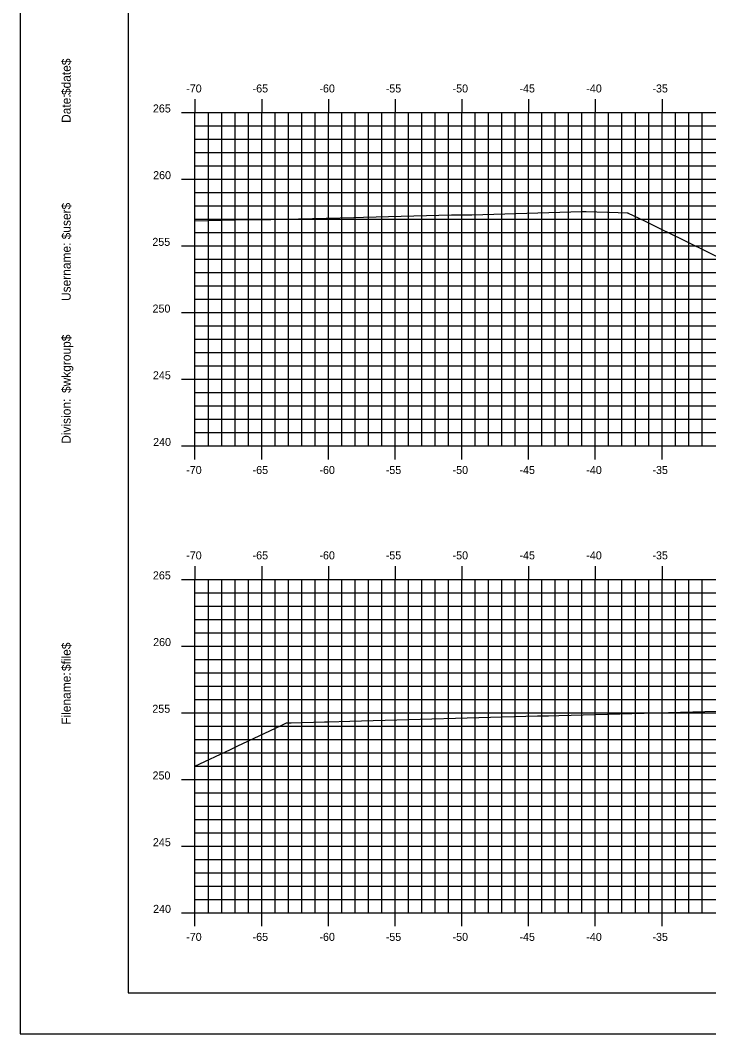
# Model space of a CAD drawing. Extents: x 1168600 to 1177589, y 610178 to 611246.
# Drawn here: x 1174880.5 to 1174932.1, y 610900.5 to 610976.5 of the extents above; entities that cross this region are included whole.
import ezdxf

# ---------------------------------------------------------------- set-up
doc = ezdxf.new("R2010")
doc.units = 0
for name, color, linetype in [('_Station Equation', 7, 'Continuous'), ('BORDER', 7, 'Continuous'), ('H_V ANNOTATION', 7, 'Continuous'), ('MAJOR', 7, 'Continuous'), ('MINOR', 7, 'Continuous'), ('PLOT BOUNDARY', 7, 'Continuous')]:
    doc.layers.add(name, color=color, linetype=linetype)

msp = doc.modelspace()

# ---------------------------------------------------------------- linework, layer by layer
at = {"layer": '_Station Equation'}
for points in [[(1174893.637, 610961.473), (1174896.68, 610961.549), (1174899.317, 610961.566), (1174905.541, 610961.73), (1174906.257, 610961.744), (1174912.865, 610961.919), (1174914.387, 610961.931), (1174922.637, 610962.161), (1174922.945, 610962.168), (1174924.546, 610962.121), (1174924.688, 610962.117), (1174926.031, 610962.077), (1174926.074, 610962.076), (1174926.112, 610962.057), (1174927.317, 610961.466), (1174927.419, 610961.417), (1174928.871, 610960.705), (1174928.953, 610960.665), (1174933.616, 610958.382)], [(1174893.637, 610920.591), (1174896.3, 610921.85), (1174896.855, 610922.112), (1174897.221, 610922.285), (1174900.093, 610923.642), (1174900.505, 610923.837), (1174900.848, 610923.846), (1174903.337, 610923.915), (1174903.606, 610923.922), (1174905.232, 610923.966), (1174919.294, 610924.355), (1174920.14, 610924.377), (1174920.916, 610924.398), (1174936.417, 610924.828)]]:
    msp.add_lwpolyline(points, dxfattribs=at)
at = {"layer": 'BORDER'}
for p, q in [((1174888.637, 611008.596), (1174888.637, 610903.596)), ((1174888.637, 610903.596), (1175048.637, 610903.596))]:
    msp.add_line(p, q, dxfattribs=at)
at = {"layer": 'MAJOR'}
for p, q in [((1174893.637, 610970.598), (1174893.637, 610969.596)), ((1174898.637, 610970.598), (1174898.637, 610969.596)), ((1174903.637, 610970.598), (1174903.637, 610969.596)), ((1174908.637, 610970.598), (1174908.637, 610969.596)), ((1174913.637, 610970.598), (1174913.637, 610969.596)), ((1174918.637, 610970.598), (1174918.637, 610969.596)), ((1174923.637, 610970.598), (1174923.637, 610969.596)), ((1174928.637, 610970.598), (1174928.637, 610969.596)), ((1174892.635, 610969.596), (1174893.637, 610969.596)), ((1174893.637, 610969.596), (1175033.637, 610969.596)), ((1174893.637, 610944.596), (1174893.637, 610969.596)), ((1174893.637, 610944.596), (1174893.637, 610969.596)), ((1174893.637, 610969.596), (1175033.637, 610969.596)), ((1174898.637, 610944.596), (1174898.637, 610969.596)), ((1174903.637, 610944.596), (1174903.637, 610969.596)), ((1174908.637, 610944.596), (1174908.637, 610969.596)), ((1174913.637, 610944.596), (1174913.637, 610969.596)), ((1174918.637, 610944.596), (1174918.637, 610969.596)), ((1174923.637, 610944.596), (1174923.637, 610969.596)), ((1174928.637, 610944.596), (1174928.637, 610969.596)), ((1174892.635, 610964.596), (1174893.637, 610964.596)), ((1174893.637, 610964.596), (1175033.637, 610964.596)), ((1174892.635, 610959.596), (1174893.637, 610959.596)), ((1174893.637, 610959.596), (1175033.637, 610959.596)), ((1174892.635, 610954.596), (1174893.637, 610954.596)), ((1174893.637, 610954.596), (1175033.637, 610954.596)), ((1174892.635, 610949.596), (1174893.637, 610949.596)), ((1174893.637, 610949.596), (1175033.637, 610949.596)), ((1174892.635, 610944.596), (1174893.637, 610944.596)), ((1174893.637, 610944.596), (1175033.637, 610944.596)), ((1174893.637, 610944.596), (1175033.637, 610944.596)), ((1174893.637, 610943.594), (1174893.637, 610944.596)), ((1174898.637, 610943.594), (1174898.637, 610944.596)), ((1174903.637, 610943.594), (1174903.637, 610944.596)), ((1174908.637, 610943.594), (1174908.637, 610944.596)), ((1174913.637, 610943.594), (1174913.637, 610944.596)), ((1174918.637, 610943.594), (1174918.637, 610944.596)), ((1174923.637, 610943.594), (1174923.637, 610944.596)), ((1174928.637, 610943.594), (1174928.637, 610944.596)), ((1174893.637, 610935.598), (1174893.637, 610934.596)), ((1174898.637, 610935.598), (1174898.637, 610934.596)), ((1174903.637, 610935.598), (1174903.637, 610934.596)), ((1174908.637, 610935.598), (1174908.637, 610934.596)), ((1174913.637, 610935.598), (1174913.637, 610934.596)), ((1174918.637, 610935.598), (1174918.637, 610934.596)), ((1174923.637, 610935.598), (1174923.637, 610934.596)), ((1174928.637, 610935.598), (1174928.637, 610934.596)), ((1174892.635, 610934.596), (1174893.637, 610934.596)), ((1174893.637, 610934.596), (1175033.637, 610934.596)), ((1174893.637, 610909.596), (1174893.637, 610934.596)), ((1174893.637, 610909.596), (1174893.637, 610934.596)), ((1174893.637, 610934.596), (1175033.637, 610934.596)), ((1174898.637, 610909.596), (1174898.637, 610934.596)), ((1174903.637, 610909.596), (1174903.637, 610934.596)), ((1174908.637, 610909.596), (1174908.637, 610934.596)), ((1174913.637, 610909.596), (1174913.637, 610934.596)), ((1174918.637, 610909.596), (1174918.637, 610934.596)), ((1174923.637, 610909.596), (1174923.637, 610934.596)), ((1174928.637, 610909.596), (1174928.637, 610934.596)), ((1174892.635, 610929.596), (1174893.637, 610929.596)), ((1174893.637, 610929.596), (1175033.637, 610929.596)), ((1174892.635, 610924.596), (1174893.637, 610924.596)), ((1174893.637, 610924.596), (1175033.637, 610924.596)), ((1174892.635, 610919.596), (1174893.637, 610919.596)), ((1174893.637, 610919.596), (1175033.637, 610919.596)), ((1174892.635, 610914.596), (1174893.637, 610914.596)), ((1174893.637, 610914.596), (1175033.637, 610914.596)), ((1174892.635, 610909.596), (1174893.637, 610909.596)), ((1174893.637, 610909.596), (1175033.637, 610909.596)), ((1174893.637, 610909.596), (1175033.637, 610909.596)), ((1174893.637, 610908.594), (1174893.637, 610909.596)), ((1174898.637, 610908.594), (1174898.637, 610909.596)), ((1174903.637, 610908.594), (1174903.637, 610909.596)), ((1174908.637, 610908.594), (1174908.637, 610909.596)), ((1174913.637, 610908.594), (1174913.637, 610909.596)), ((1174918.637, 610908.594), (1174918.637, 610909.596)), ((1174923.637, 610908.594), (1174923.637, 610909.596)), ((1174928.637, 610908.594), (1174928.637, 610909.596))]:
    msp.add_line(p, q, dxfattribs=at)
at = {"layer": 'MINOR'}
for p, q in [((1174894.637, 610944.596), (1174894.637, 610969.596)), ((1174895.637, 610944.596), (1174895.637, 610969.596)), ((1174896.637, 610944.596), (1174896.637, 610969.596)), ((1174897.637, 610944.596), (1174897.637, 610969.596)), ((1174899.637, 610944.596), (1174899.637, 610969.596)), ((1174900.637, 610944.596), (1174900.637, 610969.596)), ((1174901.637, 610944.596), (1174901.637, 610969.596)), ((1174902.637, 610944.596), (1174902.637, 610969.596)), ((1174904.637, 610944.596), (1174904.637, 610969.596)), ((1174905.637, 610944.596), (1174905.637, 610969.596)), ((1174906.637, 610944.596), (1174906.637, 610969.596)), ((1174907.637, 610944.596), (1174907.637, 610969.596)), ((1174909.637, 610944.596), (1174909.637, 610969.596)), ((1174910.637, 610944.596), (1174910.637, 610969.596)), ((1174911.637, 610944.596), (1174911.637, 610969.596)), ((1174912.637, 610944.596), (1174912.637, 610969.596)), ((1174914.637, 610944.596), (1174914.637, 610969.596)), ((1174915.637, 610944.596), (1174915.637, 610969.596)), ((1174916.637, 610944.596), (1174916.637, 610969.596)), ((1174917.637, 610944.596), (1174917.637, 610969.596)), ((1174919.637, 610944.596), (1174919.637, 610969.596)), ((1174920.637, 610944.596), (1174920.637, 610969.596)), ((1174921.637, 610944.596), (1174921.637, 610969.596)), ((1174922.637, 610944.596), (1174922.637, 610969.596)), ((1174924.637, 610944.596), (1174924.637, 610969.596)), ((1174925.637, 610944.596), (1174925.637, 610969.596)), ((1174926.637, 610944.596), (1174926.637, 610969.596)), ((1174927.637, 610944.596), (1174927.637, 610969.596)), ((1174929.637, 610944.596), (1174929.637, 610969.596)), ((1174930.637, 610944.596), (1174930.637, 610969.596)), ((1174931.637, 610944.596), (1174931.637, 610969.596)), ((1174893.637, 610968.596), (1175033.637, 610968.596)), ((1174893.637, 610968.596), (1174894.639, 610968.596)), ((1174893.637, 610967.596), (1175033.637, 610967.596)), ((1174893.637, 610967.596), (1174894.639, 610967.596)), ((1174893.637, 610966.596), (1175033.637, 610966.596)), ((1174893.637, 610966.596), (1174894.639, 610966.596)), ((1174893.637, 610965.596), (1175033.637, 610965.596)), ((1174893.637, 610965.596), (1174894.639, 610965.596)), ((1174893.637, 610963.596), (1175033.637, 610963.596)), ((1174893.637, 610963.596), (1174894.639, 610963.596)), ((1174893.637, 610962.596), (1175033.637, 610962.596)), ((1174893.637, 610962.596), (1174894.639, 610962.596)), ((1174893.637, 610961.596), (1175033.637, 610961.596)), ((1174893.637, 610961.596), (1174894.639, 610961.596)), ((1174893.637, 610960.596), (1175033.637, 610960.596)), ((1174893.637, 610960.596), (1174894.639, 610960.596)), ((1174893.637, 610958.596), (1175033.637, 610958.596)), ((1174893.637, 610958.596), (1174894.639, 610958.596)), ((1174893.637, 610957.596), (1175033.637, 610957.596)), ((1174893.637, 610957.596), (1174894.639, 610957.596)), ((1174893.637, 610956.596), (1175033.637, 610956.596)), ((1174893.637, 610956.596), (1174894.639, 610956.596)), ((1174893.637, 610955.596), (1175033.637, 610955.596)), ((1174893.637, 610955.596), (1174894.639, 610955.596)), ((1174893.637, 610953.596), (1175033.637, 610953.596)), ((1174893.637, 610953.596), (1174894.639, 610953.596)), ((1174893.637, 610952.596), (1175033.637, 610952.596)), ((1174893.637, 610952.596), (1174894.639, 610952.596)), ((1174893.637, 610951.596), (1175033.637, 610951.596)), ((1174893.637, 610951.596), (1174894.639, 610951.596)), ((1174893.637, 610950.596), (1175033.637, 610950.596)), ((1174893.637, 610950.596), (1174894.639, 610950.596)), ((1174893.637, 610948.596), (1175033.637, 610948.596)), ((1174893.637, 610948.596), (1174894.639, 610948.596)), ((1174893.637, 610947.596), (1175033.637, 610947.596)), ((1174893.637, 610947.596), (1174894.639, 610947.596)), ((1174893.637, 610946.596), (1175033.637, 610946.596)), ((1174893.637, 610946.596), (1174894.639, 610946.596)), ((1174893.637, 610945.596), (1175033.637, 610945.596)), ((1174893.637, 610945.596), (1174894.639, 610945.596)), ((1174894.637, 610909.596), (1174894.637, 610934.596)), ((1174895.637, 610909.596), (1174895.637, 610934.596)), ((1174896.637, 610909.596), (1174896.637, 610934.596)), ((1174897.637, 610909.596), (1174897.637, 610934.596)), ((1174899.637, 610909.596), (1174899.637, 610934.596)), ((1174900.637, 610909.596), (1174900.637, 610934.596)), ((1174901.637, 610909.596), (1174901.637, 610934.596)), ((1174902.637, 610909.596), (1174902.637, 610934.596)), ((1174904.637, 610909.596), (1174904.637, 610934.596)), ((1174905.637, 610909.596), (1174905.637, 610934.596)), ((1174906.637, 610909.596), (1174906.637, 610934.596)), ((1174907.637, 610909.596), (1174907.637, 610934.596)), ((1174909.637, 610909.596), (1174909.637, 610934.596)), ((1174910.637, 610909.596), (1174910.637, 610934.596)), ((1174911.637, 610909.596), (1174911.637, 610934.596)), ((1174912.637, 610909.596), (1174912.637, 610934.596)), ((1174914.637, 610909.596), (1174914.637, 610934.596)), ((1174915.637, 610909.596), (1174915.637, 610934.596)), ((1174916.637, 610909.596), (1174916.637, 610934.596)), ((1174917.637, 610909.596), (1174917.637, 610934.596)), ((1174919.637, 610909.596), (1174919.637, 610934.596)), ((1174920.637, 610909.596), (1174920.637, 610934.596)), ((1174921.637, 610909.596), (1174921.637, 610934.596)), ((1174922.637, 610909.596), (1174922.637, 610934.596)), ((1174924.637, 610909.596), (1174924.637, 610934.596)), ((1174925.637, 610909.596), (1174925.637, 610934.596)), ((1174926.637, 610909.596), (1174926.637, 610934.596)), ((1174927.637, 610909.596), (1174927.637, 610934.596)), ((1174929.637, 610909.596), (1174929.637, 610934.596)), ((1174930.637, 610909.596), (1174930.637, 610934.596)), ((1174931.637, 610909.596), (1174931.637, 610934.596)), ((1174893.637, 610933.596), (1175033.637, 610933.596)), ((1174893.637, 610933.596), (1174894.639, 610933.596)), ((1174893.637, 610932.596), (1175033.637, 610932.596)), ((1174893.637, 610932.596), (1174894.639, 610932.596)), ((1174893.637, 610931.596), (1175033.637, 610931.596)), ((1174893.637, 610931.596), (1174894.639, 610931.596)), ((1174893.637, 610930.596), (1175033.637, 610930.596)), ((1174893.637, 610930.596), (1174894.639, 610930.596)), ((1174893.637, 610928.596), (1175033.637, 610928.596)), ((1174893.637, 610928.596), (1174894.639, 610928.596)), ((1174893.637, 610927.596), (1175033.637, 610927.596)), ((1174893.637, 610927.596), (1174894.639, 610927.596)), ((1174893.637, 610926.596), (1175033.637, 610926.596)), ((1174893.637, 610926.596), (1174894.639, 610926.596)), ((1174893.637, 610925.596), (1175033.637, 610925.596)), ((1174893.637, 610925.596), (1174894.639, 610925.596)), ((1174893.637, 610923.596), (1175033.637, 610923.596)), ((1174893.637, 610923.596), (1174894.639, 610923.596)), ((1174893.637, 610922.596), (1175033.637, 610922.596)), ((1174893.637, 610922.596), (1174894.639, 610922.596)), ((1174893.637, 610921.596), (1175033.637, 610921.596)), ((1174893.637, 610921.596), (1174894.639, 610921.596)), ((1174893.637, 610920.596), (1175033.637, 610920.596)), ((1174893.637, 610920.596), (1174894.639, 610920.596)), ((1174893.637, 610918.596), (1175033.637, 610918.596)), ((1174893.637, 610918.596), (1174894.639, 610918.596)), ((1174893.637, 610917.596), (1175033.637, 610917.596)), ((1174893.637, 610917.596), (1174894.639, 610917.596)), ((1174893.637, 610916.596), (1175033.637, 610916.596)), ((1174893.637, 610916.596), (1174894.639, 610916.596)), ((1174893.637, 610915.596), (1175033.637, 610915.596)), ((1174893.637, 610915.596), (1174894.639, 610915.596)), ((1174893.637, 610913.596), (1175033.637, 610913.596)), ((1174893.637, 610913.596), (1174894.639, 610913.596)), ((1174893.637, 610912.596), (1175033.637, 610912.596)), ((1174893.637, 610912.596), (1174894.639, 610912.596)), ((1174893.637, 610911.596), (1175033.637, 610911.596)), ((1174893.637, 610911.596), (1174894.639, 610911.596)), ((1174893.637, 610910.596), (1175033.637, 610910.596)), ((1174893.637, 610910.596), (1174894.639, 610910.596))]:
    msp.add_line(p, q, dxfattribs=at)
at = {"layer": 'PLOT BOUNDARY'}
msp.add_lwpolyline([(1174880.544, 610900.537), (1175050.544, 610900.537), (1175050.544, 611010.537), (1174880.544, 611010.537)], close=True, dxfattribs=at)

# ---------------------------------------------------------------- texts
at = {"layer": 'BORDER'}
for s, p in [('$date$', (1174884.322, 610970.901)), ('Date:', (1174884.322, 610968.813)), ('$user$', (1174884.322, 610960.088)), ('Username:', (1174884.322, 610955.464)), ('$wkgroup$', (1174884.322, 610948.566)), ('Division:', (1174884.322, 610944.762)), ('$file$', (1174884.322, 610927.722)), ('Filename:', (1174884.322, 610923.695))]:
    msp.add_text(s, height=0.6696, rotation=90, dxfattribs=at).set_placement(p)
at = {"layer": 'H_V ANNOTATION'}
for s, p in [('-70', (1174892.978, 610971.096)), ('-65', (1174897.954, 610971.096)), ('-60', (1174902.962, 610971.096)), ('-55', (1174907.933, 610971.096)), ('-50', (1174912.941, 610971.096)), ('-45', (1174917.954, 610971.096)), ('-40', (1174922.962, 610971.096)), ('-35', (1174927.917, 610971.096)), ('265', (1174890.483, 610969.596)), ('260', (1174890.499, 610964.596)), ('255', (1174890.44, 610959.596)), ('250', (1174890.456, 610954.596)), ('245', (1174890.483, 610949.596)), ('240', (1174890.499, 610944.596)), ('-70', (1174892.978, 610942.496)), ('-65', (1174897.954, 610942.496)), ('-60', (1174902.962, 610942.496)), ('-55', (1174907.933, 610942.496)), ('-50', (1174912.941, 610942.496)), ('-45', (1174917.954, 610942.496)), ('-40', (1174922.962, 610942.496)), ('-35', (1174927.917, 610942.496)), ('-70', (1174892.978, 610936.096)), ('-65', (1174897.954, 610936.096)), ('-60', (1174902.962, 610936.096)), ('-55', (1174907.933, 610936.096)), ('-50', (1174912.941, 610936.096)), ('-45', (1174917.954, 610936.096)), ('-40', (1174922.962, 610936.096)), ('-35', (1174927.917, 610936.096)), ('265', (1174890.483, 610934.596)), ('260', (1174890.499, 610929.596)), ('255', (1174890.44, 610924.596)), ('250', (1174890.456, 610919.596)), ('245', (1174890.483, 610914.596)), ('240', (1174890.499, 610909.596)), ('-70', (1174892.978, 610907.496)), ('-65', (1174897.954, 610907.496)), ('-60', (1174902.962, 610907.496)), ('-55', (1174907.933, 610907.496)), ('-50', (1174912.941, 610907.496)), ('-45', (1174917.954, 610907.496)), ('-40', (1174922.962, 610907.496)), ('-35', (1174927.917, 610907.496))]:
    msp.add_text(s, height=0.6, dxfattribs=at).set_placement(p)

doc.saveas('drawing.dxf')
